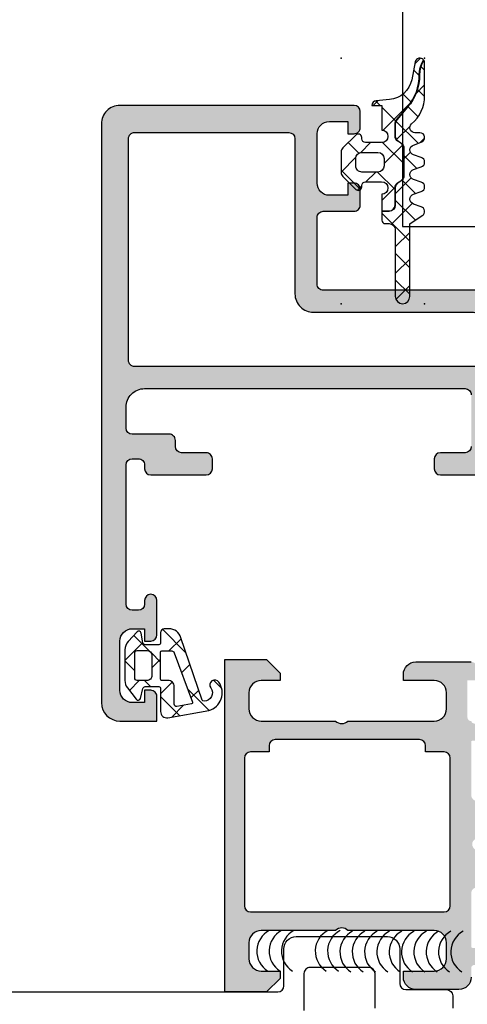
# Model space of a CAD drawing. Header units: millimetres. Extents: x 247761 to 294611, y 172579 to 236863.
# Tile 295 of 596: x 276197 to 276233, y 180468 to 180548. Entities that reach past the tile are written whole.
import ezdxf

# ---------------------------------------------------------------- set-up
doc = ezdxf.new("R2010")
doc.units = ezdxf.units.MM
for name, color, linetype in [('FASÁDA DETAILNÍ', 4, 'Continuous'), ('KOTY 50', 7, 'Continuous'), ('NOVA', 240, 'Continuous')]:
    doc.layers.add(name, color=color, linetype=linetype)
doc.styles.add('CS-ROMANS', font='romans.shx', dxfattribs={"width": 0.75, "oblique": 5})
doc.dimstyles.new('A_KÓTA_50', dxfattribs={"dimtxt": 110, "dimasz": 2, "dimexe": 100, "dimexo": 1500, "dimgap": 40, "dimtad": 1, "dimrnd": 1, "dimdsep": 46, "dimtxsty": 'CS-ROMANS', "dimblk": 'KOT_CARA20', "dimcen": 45, "dimse1": 1, "dimse2": 1, "dimclrd": 256, "dimclre": 256, "dimclrt": 256, "dimadec": 0, "dimazin": 0, "dimtfac": 1, "dimtix": 1, "dimtmove": 2, "dimatfit": 3, "dimldrblk": 'OBLIQUE', "dimfxl": 0, "dimtolj": 1, "dimarcsym": 0})

# ---------------------------------------------------------------- blocks, each defined once
blk = doc.blocks.new('A$C69D17D4D')
at = {"layer": 'FASÁDA DETAILNÍ'}
h = blk.add_hatch(dxfattribs=at)
h.set_pattern_fill('ANSI37', color=256, scale=0.625, angle=90, style=0)
h.set_pattern_definition([(135, (0, 0), (-1.403165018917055, -1.403165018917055), []), (225, (0, 0), (1.403165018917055, -1.403165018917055), [])])
edge = h.paths.add_edge_path()
edge.add_arc((1579.654066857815, 7162.889979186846), 0.2900050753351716, 224.9975633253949, 359.9994892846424)
edge.add_line((1579.944071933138, 7162.889976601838), (1579.944071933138, 7162.989970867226))
edge.add_arc((1580.254071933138, 7162.989970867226), 0.3099999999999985, 89.99999999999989, 180.0000000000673, ccw=False)
edge.add_line((1580.254071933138, 7163.299970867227), (1581.554047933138, 7163.299970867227))
edge.add_arc((1581.554047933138, 7162.789970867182), 0.5100000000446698, -88.87647985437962, 90.00000000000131, ccw=False)
edge.add_line((1581.564047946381, 7162.280068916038), (1581.564049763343, 7160.921460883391))
edge.add_line((1581.564049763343, 7160.921460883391), (1582.154050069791, 7160.921460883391))
edge.add_arc((1582.154050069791, 7161.411460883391), 0.4900000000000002, -89.99999999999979, 1.272221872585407e-14)
edge.add_line((1582.644050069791, 7161.411460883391), (1582.644050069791, 7162.811458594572))
edge.add_arc((1583.154050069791, 7162.811458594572), 0.5099999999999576, 120.00000000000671, 180.0000000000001, ccw=False)
edge.add_line((1582.899050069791, 7163.253131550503), (1583.099050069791, 7163.368601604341))
edge.add_arc((1582.854050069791, 7163.792954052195), 0.4900000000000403, -59.9999999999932, 1.144999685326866e-13)
edge.add_line((1583.344050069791, 7163.792954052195), (1583.344050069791, 7166.029963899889))
edge.add_arc((1582.854050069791, 7166.029963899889), 0.4899999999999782, 1.144999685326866e-13, 60.00000000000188)
edge.add_line((1583.099050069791, 7166.454316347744), (1582.899050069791, 7166.569786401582))
edge.add_arc((1583.154050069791, 7167.011459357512), 0.5100000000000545, 179.9999999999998, 240.0000000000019, ccw=False)
edge.add_line((1582.644050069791, 7167.011459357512), (1582.644050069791, 7168.009056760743))
edge.add_arc((1583.149983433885, 7168.009056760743), 0.5059333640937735, 139.3588191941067, 180, ccw=False)
edge.add_line((1582.766079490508, 7168.338581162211), (1583.646946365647, 7169.364812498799))
edge.add_arc((1580.616488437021, 7171.966009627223), 3.993732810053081, -40.64118080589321, 0.6188691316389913)
edge.add_arc((1586.619871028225, 7172.030856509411), 2.010000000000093, 153.3452087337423, 180.6188691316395, ccw=False)
edge.add_line((1584.823482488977, 7172.932570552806), (1584.95752364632, 7173.199606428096))
edge.add_arc((1584.654059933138, 7172.954636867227), 0.3900003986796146, 38.91202932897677, 168.9894375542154)
edge.add_line((1584.271238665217, 7173.029123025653), (1583.991637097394, 7171.591032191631))
edge.add_arc((1582.018583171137, 7171.974644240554), 2.010000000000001, -85.00475061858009, -11.002496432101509, ccw=False)
edge.add_line((1582.193600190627, 7169.972278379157), (1581.120640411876, 7169.878496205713))
edge.add_arc((1581.15406170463, 7169.489929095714), 0.3900017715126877, 94.91600467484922, 178.5301263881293)
edge.add_line((1580.764188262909, 7169.499933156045), (1581.564059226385, 7169.499933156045))
edge.add_line((1581.564059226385, 7169.499933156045), (1581.564047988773, 7167.499853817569))
edge.add_arc((1581.554047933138, 7166.989951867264), 0.5100000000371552, -90, 88.87647509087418, ccw=False)
edge.add_line((1581.554047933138, 7166.479951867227), (1580.254071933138, 7166.479951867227))
edge.add_arc((1580.254071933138, 7166.789951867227), 0.3100000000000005, 180, 270, ccw=False)
edge.add_line((1579.944071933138, 7166.789951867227), (1579.944071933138, 7166.889976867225))
edge.add_arc((1579.654056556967, 7166.889948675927), 0.2900153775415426, 0.005569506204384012, 134.9966855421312)
edge.add_line((1579.448996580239, 7167.095032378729), (1578.40769955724, 7166.054467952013))
edge.add_arc((1578.754059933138, 7165.707863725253), 0.4900000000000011, 134.9798378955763, 179.9999999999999)
edge.add_line((1578.264059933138, 7165.707863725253), (1578.264059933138, 7164.071815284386))
edge.add_arc((1578.754059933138, 7164.071815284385), 0.4899999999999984, 180.0000000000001, 225.0276992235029)
edge.add_line((1578.407745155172, 7163.725165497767), (1579.448993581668, 7162.684923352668))
edge = h.paths.add_edge_path()
edge.add_arc((1581.254081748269, 7164.589948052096), 0.4999901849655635, -90.00000000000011, -9.199197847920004e-09, ccw=False)
edge.add_line((1581.254081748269, 7164.089957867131), (1579.954071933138, 7164.089957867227))
edge.add_arc((1579.954053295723, 7164.589939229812), 0.4999813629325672, -180.0021357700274, -89.9978642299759, ccw=False)
edge.add_line((1579.454071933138, 7164.589957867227), (1579.454071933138, 7165.189964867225))
edge.add_arc((1579.954053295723, 7165.189983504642), 0.4999813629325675, 89.99786422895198, 180.0021357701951, ccw=False)
edge.add_line((1579.954071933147, 7165.689964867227), (1581.254081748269, 7165.689964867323))
edge.add_arc((1581.254081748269, 7165.189974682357), 0.4999901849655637, 0, 90.00000000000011, ccw=False)
edge.add_line((1581.754071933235, 7165.189974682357), (1581.754071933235, 7164.589948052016))
h = blk.add_hatch(dxfattribs=at)
h.set_pattern_fill('ANSI37', color=256, scale=0.48, angle=90, style=0)
h.set_pattern_definition([(135, (0, 0), (-1.077630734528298, -1.077630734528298), []), (225, (0, 0), (1.077630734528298, -1.077630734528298), [])])
edge = h.paths.add_edge_path()
edge.add_line((1584.147476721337, 7162.285744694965), (1584.754534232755, 7162.513003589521))
edge.add_arc((1584.654059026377, 7162.889839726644), 0.3900009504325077, -75.0706312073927, 75.07063120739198)
edge.add_line((1584.754534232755, 7163.266675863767), (1584.147476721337, 7163.493934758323))
edge.add_arc((1584.254060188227, 7163.889839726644), 0.4100009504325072, 105.0676336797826, 254.9323663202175, ccw=False)
edge.add_line((1584.147476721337, 7164.285744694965), (1584.754534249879, 7164.513003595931))
edge.add_arc((1584.654060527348, 7164.889839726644), 0.390000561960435, -75.0708416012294, 75.07084160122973)
edge.add_line((1584.754534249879, 7165.266675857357), (1584.147476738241, 7165.493934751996))
edge.add_arc((1584.254058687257, 7165.889839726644), 0.4100005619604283, 105.06742474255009, 254.9325713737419, ccw=False)
edge.add_line((1584.147476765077, 7166.285744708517), (1584.754534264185, 7166.512999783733))
edge.add_arc((1584.654047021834, 7166.889882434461), 0.3900489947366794, -75.07068313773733, 89.99999999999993)
edge.add_line((1584.654047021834, 7167.279931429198), (1584.254057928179, 7167.279931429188))
edge.add_arc((1584.25405792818, 7167.689931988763), 0.4100005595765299, 130.3199356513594, 269.99999999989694, ccw=False)
edge.add_arc((1582.054088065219, 7170.282218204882), 2.989972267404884, -49.68006215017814, 0.001330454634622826)
edge.add_line((1585.044060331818, 7170.282287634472), (1585.044059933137, 7172.954079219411))
edge.add_arc((1584.654059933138, 7172.954636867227), 0.3900003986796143, -0.0819252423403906, 35.64056997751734)
edge.add_line((1584.971008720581, 7173.181889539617), (1584.841357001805, 7172.923598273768))
edge.add_arc((1586.619871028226, 7172.03085650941), 1.990000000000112, 153.345208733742, 180.6188691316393)
edge.add_arc((1580.616488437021, 7171.966009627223), 4.013732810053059, -40.641180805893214, 0.6188691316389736, ccw=False)
edge.add_line((1583.662122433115, 7169.351786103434), (1582.781255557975, 7168.325554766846))
edge.add_arc((1583.149983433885, 7168.009056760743), 0.4859333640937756, 139.3588191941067, 179.9999999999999)
edge.add_line((1582.664050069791, 7168.009056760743), (1582.664050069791, 7167.011459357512))
edge.add_arc((1583.154050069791, 7167.011459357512), 0.4900000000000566, 180.0000000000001, 240.0000000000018)
edge.add_line((1582.909050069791, 7166.587106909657), (1583.109050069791, 7166.471636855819))
edge.add_arc((1582.854050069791, 7166.029963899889), 0.5099999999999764, -1.1368683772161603e-13, 60.00000000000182, ccw=False)
edge.add_line((1583.364050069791, 7166.029963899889), (1583.364050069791, 7163.792954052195))
edge.add_arc((1582.854050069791, 7163.792954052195), 0.5100000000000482, -59.99999999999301, -2.2737367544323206e-13, ccw=False)
edge.add_line((1583.109050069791, 7163.351281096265), (1582.909050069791, 7163.235811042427))
edge.add_arc((1583.154050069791, 7162.811458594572), 0.4899999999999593, 120.000000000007, 179.9999999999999)
edge.add_line((1582.664050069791, 7162.811458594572), (1582.664050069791, 7161.411460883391))
edge.add_arc((1582.154050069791, 7161.411460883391), 0.509999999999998, -90.00000000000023, 0, ccw=False)
edge.add_line((1582.154050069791, 7160.901460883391), (1581.56404979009, 7160.901460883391))
edge.add_line((1581.56404979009, 7160.901460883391), (1581.564050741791, 7160.189839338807))
edge.add_arc((1581.854050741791, 7160.189839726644), 0.2900000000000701, 180.0000766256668, 270.0000000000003)
edge.add_line((1581.854050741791, 7159.899839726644), (1582.154035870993, 7159.899839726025))
edge.add_arc((1582.154217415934, 7159.390017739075), 0.5098220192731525, -0.02428648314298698, 90.02040272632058, ccw=False)
edge.add_line((1582.664039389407, 7159.389801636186), (1582.664069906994, 7153.989838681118))
edge.add_arc((1583.254068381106, 7153.98984201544), 0.5899984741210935, 180.0003238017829, 360.0000000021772)
edge.add_line((1583.844066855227, 7153.989842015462), (1583.844066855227, 7159.895250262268))
edge.add_line((1583.844066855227, 7159.895250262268), (1584.848821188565, 7160.551953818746))
edge.add_arc((1584.65406055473, 7160.889841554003), 0.3899997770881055, -60.04057881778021, 75.07024092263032)
edge.add_line((1584.754538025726, 7161.26667587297), (1584.147476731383, 7161.493934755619))
edge.add_arc((1584.254060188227, 7161.889839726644), 0.4100009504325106, 105.0676336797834, 254.9323677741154, ccw=False)
h = blk.add_hatch(color=256, dxfattribs=at)
edge = h.paths.add_edge_path(flags=16)
edge.add_ellipse((1561.518074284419, 7148.799880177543), major_axis=(-0.4999740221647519, 0), ratio=1, start_angle=-0.002977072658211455, end_angle=90.00297707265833, ccw=False)
edge.add_line((1561.018100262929, 7148.799906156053), (1561.018100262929, 7166.799906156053))
edge.add_ellipse((1561.518074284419, 7166.799932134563), major_axis=(-0.4999740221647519, 0), ratio=1, start_angle=-90.00297707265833, end_angle=0.0029770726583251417, ccw=False)
edge.add_line((1561.518100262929, 7167.299906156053), (1574.018100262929, 7167.299906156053))
edge.add_ellipse((1574.018078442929, 7166.799884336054), major_axis=(-0.5000218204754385, 0), ratio=1, start_angle=180.0025002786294, end_angle=269.9974997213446, ccw=False)
edge.add_line((1574.518100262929, 7166.799906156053), (1574.518100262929, 7154.196855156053))
edge.add_ellipse((1576.018099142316, 7154.19685403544), major_axis=(-1.499998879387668, 0), ratio=1, start_angle=-4.280429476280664e-05, end_angle=90.00004280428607)
edge.add_line((1576.018100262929, 7152.696855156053), (1589.018088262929, 7152.696855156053))
edge.add_ellipse((1589.018088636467, 7152.196855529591), major_axis=(-0.49999962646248, 0), ratio=1, start_angle=179.9999571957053, end_angle=270.0000428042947, ccw=False)
edge.add_line((1589.518088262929, 7152.196855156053), (1589.518088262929, 7148.799906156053))
edge.add_ellipse((1589.018088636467, 7148.799905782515), major_axis=(-0.49999962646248, 0), ratio=1, start_angle=89.99995719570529, end_angle=180.0000428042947, ccw=False)
edge.add_line((1589.018088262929, 7148.299906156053), (1561.518100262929, 7148.299906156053))
edge = h.paths.add_edge_path()
edge.add_line((1560.318088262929, 7119.499911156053), (1563.318088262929, 7119.499911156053))
edge.add_line((1563.318088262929, 7119.499911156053), (1563.318088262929, 7121.499911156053))
edge.add_arc((1562.818114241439, 7121.499937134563), 0.4999740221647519, 359.9970229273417, 450.0029770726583)
edge.add_line((1562.818088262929, 7121.999911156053), (1562.318088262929, 7121.999911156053))
edge.add_line((1562.318088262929, 7121.999911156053), (1562.318088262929, 7120.999911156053))
edge.add_line((1562.318088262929, 7120.999911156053), (1561.318088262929, 7120.999911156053))
edge.add_arc((1561.318152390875, 7121.999975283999), 1.000064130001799, 180.0036740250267, 269.9963259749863, ccw=False)
edge.add_line((1560.318088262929, 7121.999911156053), (1560.318088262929, 7125.999911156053))
edge.add_arc((1561.31811824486, 7125.999881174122), 1.000029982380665, 90.00171778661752, 179.9982822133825, ccw=False)
edge.add_line((1561.318088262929, 7126.999911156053), (1562.318088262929, 7126.999911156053))
edge.add_line((1562.318088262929, 7126.999911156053), (1562.318088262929, 7125.999911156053))
edge.add_line((1562.318088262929, 7125.999911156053), (1562.818088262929, 7125.999911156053))
edge.add_arc((1562.818082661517, 7126.499916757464), 0.5000056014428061, 270.0006418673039, 359.9993581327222)
edge.add_line((1563.318088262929, 7126.499911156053), (1563.318088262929, 7129.299914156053))
edge.add_arc((1562.818088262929, 7129.299914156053), 0.5, 0, 180)
edge.add_line((1562.318088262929, 7129.299914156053), (1562.318088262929, 7128.999911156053))
edge.add_arc((1561.818077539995, 7128.999921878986), 0.5000107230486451, 270.0012287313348, 359.99877126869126, ccw=False)
edge.add_line((1561.818088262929, 7128.499911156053), (1561.318088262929, 7128.499911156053))
edge.add_arc((1561.318156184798, 7128.999979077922), 0.500067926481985, 180.007782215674, 269.9922177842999, ccw=False)
edge.add_line((1560.818088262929, 7128.999911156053), (1560.818088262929, 7140.299906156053))
edge.add_arc((1561.318110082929, 7140.299884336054), 0.5000218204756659, 90.00250027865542, 179.9974997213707, ccw=False)
edge.add_line((1561.318088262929, 7140.799906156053), (1561.818088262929, 7140.799906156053))
edge.add_arc((1561.81815093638, 7140.299968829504), 0.4999373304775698, -0.007182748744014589, 90.00718274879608, ccw=False)
edge.add_line((1562.318088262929, 7140.299906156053), (1562.318088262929, 7139.999903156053))
edge.add_arc((1562.818151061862, 7139.999965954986), 0.5000628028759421, 180.0071953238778, 269.9928046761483)
edge.add_line((1562.818088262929, 7139.499903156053), (1567.318088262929, 7139.499903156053))
edge.add_arc((1567.318082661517, 7139.999908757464), 0.5000056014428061, 270.0006418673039, 359.9993581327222)
edge.add_line((1567.818088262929, 7139.999903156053), (1567.818088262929, 7140.799906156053))
edge.add_arc((1567.318114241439, 7140.799932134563), 0.4999740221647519, 359.9970229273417, 450.0029770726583)
edge.add_line((1567.318088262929, 7141.299906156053), (1565.318088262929, 7141.299906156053))
edge.add_arc((1565.318156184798, 7141.799974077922), 0.500067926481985, 180.007782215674, 269.9922177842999, ccw=False)
edge.add_line((1564.818088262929, 7141.799906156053), (1564.818088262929, 7142.299906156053))
edge.add_arc((1564.31815093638, 7142.299968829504), 0.499937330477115, 359.9928172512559, 450.0071827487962)
edge.add_line((1564.318088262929, 7142.799906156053), (1561.318088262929, 7142.799906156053))
edge.add_arc((1561.318143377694, 7143.299961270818), 0.500055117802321, 180.0063149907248, 269.99368500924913, ccw=False)
edge.add_line((1560.818088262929, 7143.299906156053), (1560.818088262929, 7144.999903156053))
edge.add_arc((1562.318056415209, 7144.999935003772), 1.499968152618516, 89.99878348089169, 180.0012165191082, ccw=False)
edge.add_line((1562.318088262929, 7146.499903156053), (1588.318088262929, 7146.499903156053))
edge.add_arc((1588.318109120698, 7145.999924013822), 0.4999791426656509, -0.0023902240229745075, 90.0023902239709, ccw=False)
edge.add_line((1588.818088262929, 7145.999903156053), (1588.818088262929, 7141.799906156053))
edge.add_arc((1588.318082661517, 7141.799911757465), 0.5000056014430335, 270.0006418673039, 359.99935813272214, ccw=False)
edge.add_line((1588.318088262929, 7141.299906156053), (1586.318088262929, 7141.299906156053))
edge.add_arc((1586.318110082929, 7140.799884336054), 0.5000218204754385, 90.00250027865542, 179.9974997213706)
edge.add_line((1585.818088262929, 7140.799906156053), (1585.818088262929, 7139.999903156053))
edge.add_arc((1586.318140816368, 7139.999955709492), 0.5000525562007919, 180.0060215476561, 269.993978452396)
edge.add_line((1586.318088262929, 7139.499903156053), (1591.318089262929, 7139.499903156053))
edge.add_line((1591.318089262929, 7139.499903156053), (1592.075978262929, 7139.717224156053))
edge.add_arc((1592.158669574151, 7139.428845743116), 0.2999999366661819, 37.90481467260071, 106.0000242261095, ccw=False)
edge.add_arc((1592.632089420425, 7139.797456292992), 0.3000001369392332, 217.9047180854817, 269.9999699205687)
edge.add_line((1592.632089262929, 7139.497456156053), (1594.696236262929, 7139.497458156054))
edge.add_arc((1594.696236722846, 7139.897457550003), 0.3999993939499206, 269.9999341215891, 381.9737695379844)
edge.add_line((1595.067178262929, 7140.047130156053), (1594.250817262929, 7142.070359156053))
edge.add_arc((1594.065347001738, 7141.995522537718), 0.19999934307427, 21.97390785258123, 114.1410923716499)
edge.add_line((1593.983550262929, 7142.178030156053), (1591.599865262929, 7141.109710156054))
edge.add_arc((1591.518068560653, 7141.292218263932), 0.1999997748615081, 179.180099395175, 294.1410254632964, ccw=False)
edge.add_line((1591.318089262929, 7141.295080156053), (1591.318088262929, 7152.599160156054))
edge.add_arc((1591.509502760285, 7152.607591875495), 0.1916001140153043, 88.9555499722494, 182.5222218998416, ccw=False)
edge.add_line((1591.512995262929, 7152.799160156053), (1591.933579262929, 7152.799160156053))
edge.add_line((1591.933579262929, 7152.799160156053), (1594.399191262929, 7151.367425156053))
edge.add_arc((1594.550002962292, 7151.626762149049), 0.2999997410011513, 239.8208038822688, 344.0000282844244)
edge.add_line((1594.838381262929, 7151.544071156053), (1595.266252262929, 7153.036232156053))
edge.add_line((1595.266252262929, 7153.036232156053), (1595.764664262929, 7153.899507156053))
edge.add_arc((1595.418254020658, 7154.099507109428), 0.4000000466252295, 330.0000115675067, 449.9999652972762)
edge.add_line((1595.418254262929, 7154.499507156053), (1591.310323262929, 7154.499160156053))
edge.add_line((1591.310323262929, 7154.499160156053), (1576.818266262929, 7154.496855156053))
edge.add_arc((1576.818088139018, 7154.996855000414), 0.4999998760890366, 179.9999821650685, 270.02041150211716, ccw=False)
edge.add_line((1576.318088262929, 7154.996855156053), (1576.318088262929, 7160.399897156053))
edge.add_arc((1576.818087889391, 7160.399897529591), 0.49999962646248, 89.99995719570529, 180.0000428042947, ccw=False)
edge.add_line((1576.818088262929, 7160.899897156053), (1579.318088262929, 7160.899897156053))
edge.add_arc((1579.318088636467, 7161.399896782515), 0.49999962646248, 269.9999571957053, 360.0000428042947)
edge.add_line((1579.818088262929, 7161.399897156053), (1579.818088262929, 7162.699900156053))
edge.add_arc((1579.318109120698, 7162.699921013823), 0.4999791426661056, 359.997609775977, 450.0023902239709)
edge.add_line((1579.318088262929, 7163.199900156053), (1578.818088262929, 7163.199900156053))
edge.add_line((1578.818088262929, 7163.199900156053), (1578.818088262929, 7162.199900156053))
edge.add_line((1578.818088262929, 7162.199900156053), (1577.318088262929, 7162.199900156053))
edge.add_arc((1577.318119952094, 7163.199931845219), 1.000031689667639, 180.0018155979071, 269.99818440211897, ccw=False)
edge.add_line((1576.318088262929, 7163.199900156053), (1576.318088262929, 7167.199900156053))
edge.add_arc((1577.31815751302, 7167.199830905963), 1.00006925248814, 90.00396746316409, 179.9960325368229, ccw=False)
edge.add_line((1577.318088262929, 7168.199900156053), (1578.818088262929, 7168.199900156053))
edge.add_line((1578.818088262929, 7168.199900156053), (1578.818088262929, 7167.199900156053))
edge.add_line((1578.818088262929, 7167.199900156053), (1579.318088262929, 7167.199900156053))
edge.add_arc((1579.318114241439, 7167.699874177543), 0.4999740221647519, 269.9970229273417, 360.0029770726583)
edge.add_line((1579.818088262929, 7167.699900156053), (1579.818088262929, 7168.999903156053))
edge.add_arc((1579.318082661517, 7168.999897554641), 0.5000056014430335, 0.0006418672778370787, 89.99935813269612)
edge.add_line((1579.318088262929, 7169.499903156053), (1560.318088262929, 7169.499903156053))
edge.add_arc((1560.318058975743, 7167.999932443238), 1.499970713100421, 89.99888129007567, 180.0011187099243)
edge.add_line((1558.818088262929, 7167.999903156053), (1558.818088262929, 7120.999911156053))
edge.add_arc((1560.318148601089, 7120.999971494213), 1.500060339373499, 180.0023046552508, 269.9976953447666)
h = blk.add_hatch(dxfattribs=at)
h.set_pattern_fill('ANSI37', color=256, scale=0.625, angle=180, style=0)
h.set_pattern_definition([(225, (1562.318060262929, 7121.999931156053), (1.403165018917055, -1.403165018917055), []), (315, (1562.318060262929, 7121.999931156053), (1.403165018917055, 1.403165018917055), [])])
edge = h.paths.add_edge_path(flags=16)
edge.add_ellipse((1564.220273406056, 7122.302146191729), major_axis=(-0.4977897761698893, 0), ratio=1, start_angle=179.7452779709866, end_angle=270.192579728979)
edge.add_line((1564.218600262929, 7122.799933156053), (1563.718081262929, 7122.799933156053))
edge.add_ellipse((1563.718067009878, 7122.89991690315), major_axis=(-0.09998374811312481, 0), ratio=1, start_angle=-0.008740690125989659, end_angle=90.00816772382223, ccw=False)
edge.add_line((1563.618083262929, 7122.899932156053), (1563.618079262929, 7125.100362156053))
edge.add_ellipse((1563.718083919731, 7125.100359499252), major_axis=(-0.1000046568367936, 0), ratio=1, start_angle=270.0015221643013, end_angle=359.99847783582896, ccw=False)
edge.add_line((1563.718081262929, 7125.200364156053), (1564.530023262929, 7125.200364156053))
edge.add_ellipse((1564.530014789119, 7125.000357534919), major_axis=(-0.2000066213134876, 0), ratio=1, start_angle=195.6886153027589, end_angle=269.99757251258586, ccw=False)
edge.add_line((1564.722570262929, 7125.054441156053), (1566.209895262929, 7121.036300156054))
edge.add_ellipse((1566.116113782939, 7121.001586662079), major_axis=(-0.0999999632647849, 0), ratio=1, start_angle=100.32228414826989, end_angle=200.3121828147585, ccw=False)
edge.add_line((1566.134032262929, 7120.903205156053), (1564.924563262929, 7120.682922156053))
edge.add_ellipse((1564.918054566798, 7120.882812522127), major_axis=(-0.199996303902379, 0), ratio=1, start_angle=-0.0010410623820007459, end_angle=91.86496785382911, ccw=False)
edge.add_line((1564.718058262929, 7120.882816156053), (1564.718058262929, 7122.299933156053))
edge = h.paths.add_edge_path(flags=16)
edge.add_ellipse((1561.718069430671, 7122.999934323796), major_axis=(-0.2000001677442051, 0), ratio=1, start_angle=-0.00023842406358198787, end_angle=90.00023842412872, ccw=False)
edge.add_line((1561.518069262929, 7122.999935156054), (1561.518073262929, 7125.034392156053))
edge.add_ellipse((1561.718068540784, 7125.034396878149), major_axis=(-0.1999952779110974, 0), ratio=1, start_angle=-90.00049336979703, end_angle=0.0013528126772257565, ccw=False)
edge.add_line((1561.718070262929, 7125.234392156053), (1562.518080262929, 7125.234392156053))
edge.add_ellipse((1562.518071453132, 7124.834381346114), major_axis=(-0.4000108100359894, 0), ratio=1, start_angle=180.0019780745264, end_angle=269.99873812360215, ccw=False)
edge.add_line((1562.918082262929, 7124.834395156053), (1562.918082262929, 7123.199932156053))
edge.add_ellipse((1562.518087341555, 7123.199929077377), major_axis=(-0.3999949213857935, 0), ratio=1, start_angle=89.99898604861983, end_angle=180.0004409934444, ccw=False)
edge.add_line((1562.518080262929, 7122.799934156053), (1561.718070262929, 7122.799934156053))
edge = h.paths.add_edge_path()
edge.add_arc((1561.794621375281, 7121.399942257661), 0.2000083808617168, 220.0023157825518, 344.9984805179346)
edge.add_line((1561.987813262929, 7121.348171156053), (1562.178347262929, 7122.151696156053))
edge.add_arc((1562.371540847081, 7122.099919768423), 0.200011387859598, 90.00274550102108, 164.9971436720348, ccw=False)
edge.add_line((1562.371531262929, 7122.299931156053), (1563.468081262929, 7122.299931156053))
edge.add_arc((1563.46809161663, 7122.149943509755), 0.1499876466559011, -0.0039551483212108, 90.00395514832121, ccw=False)
edge.add_line((1563.618079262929, 7122.149933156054), (1563.618071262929, 7120.267062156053))
edge.add_arc((1564.118071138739, 7120.267060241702), 0.4999998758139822, 179.9997806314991, 279.9335722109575)
edge.add_line((1564.204324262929, 7119.774556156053), (1567.524050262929, 7120.355945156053))
edge.add_arc((1567.117975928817, 7121.79993068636), 1.499996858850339, 285.7069244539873, 395.0875539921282)
edge.add_arc((1568.018078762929, 7122.432237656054), 0.3999981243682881, 35.08800412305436, 215.0880041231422)
edge.add_arc((1567.136779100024, 7121.797716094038), 0.6860034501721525, -89.51564162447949, 36.141185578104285, ccw=False)
edge.add_arc((1567.122958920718, 7121.260839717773), 0.1503878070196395, 199.0161509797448, 277.4960782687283, ccw=False)
edge.add_line((1566.980778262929, 7121.211838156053), (1565.253096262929, 7126.258064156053))
edge.add_arc((1564.287004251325, 7125.999943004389), 0.9999801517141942, 14.95891093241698, 90.0005723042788)
edge.add_line((1564.286994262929, 7126.999923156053), (1563.918089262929, 7126.999935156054))
edge.add_arc((1563.91810998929, 7126.699915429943), 0.3000197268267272, 90.00395818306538, 179.9968057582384)
edge.add_line((1563.618090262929, 7126.699932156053), (1563.618090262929, 7125.849917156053))
edge.add_arc((1563.468106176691, 7125.849904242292), 0.1499840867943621, -90.00493321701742, 0.004933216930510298, ccw=False)
edge.add_line((1563.468093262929, 7125.699920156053), (1562.371531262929, 7125.699931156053))
edge.add_arc((1562.371540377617, 7125.899945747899), 0.20001459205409, 195.0023743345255, 269.99738902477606, ccw=False)
edge.add_line((1562.178343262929, 7125.848170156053), (1562.049249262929, 7126.651542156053))
edge.add_arc((1561.856073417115, 7126.599817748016), 0.1999808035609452, 14.98978708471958, 135.0074444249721)
edge.add_line((1561.714647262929, 7126.741207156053), (1560.988128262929, 7125.965337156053))
edge.add_arc((1561.71806989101, 7125.28182674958), 1.000000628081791, 136.8814623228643, 180.0000340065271)
edge.add_line((1560.718069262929, 7125.281826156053), (1560.718069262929, 7122.803193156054))
edge.add_arc((1561.718072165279, 7122.803194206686), 1.000002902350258, 180.0000601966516, 217.8277930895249)
edge.add_line((1560.928212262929, 7122.189902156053), (1561.641411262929, 7121.271373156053))
h = blk.add_hatch(color=256, dxfattribs=at)
edge = h.paths.add_edge_path()
edge.add_arc((1588.938067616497, 7101.200062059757), 0.1199999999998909, 179.9999999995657, 270)
edge.add_line((1588.938067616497, 7101.080062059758), (1591.698065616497, 7101.080062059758))
edge.add_arc((1591.698065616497, 7100.780062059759), 0.2999999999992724, -1.737134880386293e-10, 90, ccw=False)
edge.add_line((1591.998065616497, 7100.780062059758), (1591.998065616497, 7099.800087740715))
edge.add_arc((1591.698065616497, 7099.800087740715), 0.2999999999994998, -90.00000000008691, 0, ccw=False)
edge.add_line((1591.698065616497, 7099.500087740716), (1589.818054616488, 7099.500087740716))
edge.add_arc((1589.550511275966, 7099.421220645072), 0.2789255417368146, 16.42459455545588, 91.16287007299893)
edge.add_line((1589.544850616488, 7099.700088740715), (1589.091256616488, 7099.700088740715))
edge.add_arc((1589.08558820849, 7099.421251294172), 0.2788950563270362, 88.83541062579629, 163.5801235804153)
edge.add_line((1588.818067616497, 7099.500087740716), (1588.818067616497, 7098.69991302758))
edge.add_arc((1587.818067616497, 7098.69991302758), 0.9999999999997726, -89.99999999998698, 0, ccw=False)
edge.add_line((1587.818067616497, 7097.69991302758), (1584.318060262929, 7097.69991302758))
edge.add_arc((1584.318080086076, 7098.699932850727), 1.000019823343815, 180.0011357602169, 269.9988642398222, ccw=False)
edge.add_line((1583.318060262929, 7098.699913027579), (1583.318060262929, 7099.199913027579))
edge.add_line((1583.318060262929, 7099.199913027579), (1585.818060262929, 7099.19991302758))
edge.add_arc((1585.818014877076, 7100.199958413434), 1.0000453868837, 270.0026002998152, 359.9973997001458)
edge.add_line((1586.818060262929, 7100.19991302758), (1586.818060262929, 7101.499931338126))
edge.add_arc((1585.818007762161, 7101.499878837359), 1.000052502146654, 0.003007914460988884, 89.99699208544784)
edge.add_line((1585.818060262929, 7102.499931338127), (1578.818060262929, 7102.499931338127))
edge.add_arc((1578.318060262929, 7101.974809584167), 0.7250881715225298, 46.40381611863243, 133.5961838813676)
edge.add_line((1577.818060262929, 7102.499931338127), (1571.783972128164, 7102.499931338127))
edge.add_arc((1571.784024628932, 7101.499878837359), 1.000052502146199, 90.00300791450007, 179.9969920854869)
edge.add_line((1570.783972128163, 7101.499931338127), (1570.783972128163, 7100.19991302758))
edge.add_arc((1571.784017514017, 7100.199958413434), 1.000045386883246, 180.0026002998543, 269.9973997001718)
edge.add_line((1571.783972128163, 7099.19991302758), (1573.318060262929, 7099.19991302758))
edge.add_line((1573.318060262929, 7099.19991302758), (1573.318060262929, 7098.599906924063))
edge.add_line((1573.318060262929, 7098.599906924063), (1572.218054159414, 7097.499931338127))
edge.add_line((1572.218054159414, 7097.499931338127), (1568.818060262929, 7097.499931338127))
edge.add_line((1568.818060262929, 7097.499931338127), (1568.818060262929, 7124.499832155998))
edge.add_line((1568.818060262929, 7124.499832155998), (1572.218054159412, 7124.499832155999))
edge.add_line((1572.218054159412, 7124.499832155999), (1573.318060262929, 7123.39985657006))
edge.add_line((1573.318060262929, 7123.39985657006), (1573.318060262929, 7122.799850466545))
edge.add_line((1573.318060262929, 7122.799850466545), (1571.783972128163, 7122.799850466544))
edge.add_arc((1571.784017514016, 7121.799805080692), 1.000045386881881, 90.00260029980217, 179.9973997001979)
edge.add_line((1570.783972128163, 7121.799850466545), (1570.783972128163, 7120.499832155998))
edge.add_arc((1571.784024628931, 7120.499884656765), 1.000052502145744, 180.003007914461, 269.9969920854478)
edge.add_line((1571.783972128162, 7119.499832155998), (1577.818060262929, 7119.499832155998))
edge.add_arc((1578.318060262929, 7120.024953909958), 0.7250881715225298, 226.4038161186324, 313.5961838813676)
edge.add_line((1578.818060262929, 7119.499832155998), (1585.818060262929, 7119.499832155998))
edge.add_arc((1585.818007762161, 7120.499884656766), 1.000052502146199, 270.0030079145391, 359.9969920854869)
edge.add_line((1586.818060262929, 7120.499832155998), (1586.818060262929, 7121.799850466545))
edge.add_arc((1585.818014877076, 7121.799805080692), 1.000045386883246, 0.002600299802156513, 89.9973997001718)
edge.add_line((1585.818060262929, 7122.799850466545), (1583.318060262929, 7122.799850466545))
edge.add_line((1583.318060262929, 7122.799850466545), (1583.318060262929, 7123.299850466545))
edge.add_arc((1584.318080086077, 7123.299830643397), 1.00001982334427, 90.00113576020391, 179.9988642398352, ccw=False)
edge.add_line((1584.318060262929, 7124.299850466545), (1588.818060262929, 7124.299850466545))
edge.add_arc((1588.81807058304, 7123.799860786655), 0.4999896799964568, -0.0011826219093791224, 90.00118262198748, ccw=False)
edge.add_line((1589.318060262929, 7123.799850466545), (1589.318060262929, 7122.799850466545))
edge.add_line((1589.318060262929, 7122.799850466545), (1588.518057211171, 7122.799850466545))
edge.add_line((1588.518057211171, 7122.799850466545), (1588.518057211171, 7119.799835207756))
edge.add_arc((1588.818064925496, 7119.799832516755), 0.3000077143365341, 179.9994860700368, 270.0005139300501)
edge.add_arc((1589.08558820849, 7119.578661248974), 0.2788950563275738, 196.4198764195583, 271.1645893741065)
edge.add_line((1589.091256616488, 7119.29982380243), (1589.544850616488, 7119.29982380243))
edge.add_arc((1589.550511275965, 7119.578691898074), 0.2789255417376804, 268.837129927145, 343.5754054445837)
edge.add_line((1589.818054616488, 7119.49982480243), (1591.698065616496, 7119.49982480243))
edge.add_arc((1591.698065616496, 7119.19982480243), 0.3000000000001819, 0, 90, ccw=False)
edge.add_line((1591.998065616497, 7119.19982480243), (1591.998065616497, 7118.219850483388))
edge.add_arc((1591.698065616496, 7118.219850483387), 0.3000000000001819, -90, 1.737134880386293e-10, ccw=False)
edge.add_line((1591.698065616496, 7117.919850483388), (1588.938067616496, 7117.919850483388))
edge.add_arc((1588.938067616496, 7117.799850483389), 0.1199999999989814, 90, 180.0000000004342)
edge.add_line((1588.818067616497, 7117.799850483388), (1588.818067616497, 7113.49982480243))
edge.add_arc((1589.318067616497, 7113.49982480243), 0.5, 180, 269.9999999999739)
edge.add_line((1589.318067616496, 7112.99982480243), (1590.018067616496, 7112.99982480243))
edge.add_line((1590.018067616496, 7112.99982480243), (1592.410887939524, 7114.381320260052))
edge.add_arc((1592.479947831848, 7114.261705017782), 0.1381197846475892, -7.70243749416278, 120.0000000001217, ccw=False)
edge.add_arc((1587.638596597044, 7114.709323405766), 4.999999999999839, 288.7094007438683, 354.65077199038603, ccw=False)
edge.add_arc((1589.40282279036, 7109.499956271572), 0.5000000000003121, 108.7094007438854, 251.2905992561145)
edge.add_arc((1587.638596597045, 7104.290589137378), 4.999999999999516, 5.3492280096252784, 71.2905992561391, ccw=False)
edge.add_arc((1592.479947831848, 7104.738207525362), 0.1381197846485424, -120.0000000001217, 7.702437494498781, ccw=False)
edge.add_line((1592.410887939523, 7104.618592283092), (1590.018067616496, 7106.000087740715))
edge.add_line((1590.018067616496, 7106.000087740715), (1589.318067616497, 7106.000087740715))
edge.add_arc((1589.318067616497, 7105.500087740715), 0.5, 90.00000000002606, 180.0000000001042)
edge.add_line((1588.818067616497, 7105.500087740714), (1588.818067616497, 7101.200062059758))
edge = h.paths.add_edge_path(flags=16)
edge.add_arc((1570.918066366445, 7116.499839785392), 0.5, 90, 180)
edge.add_line((1570.418066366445, 7116.499839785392), (1570.418066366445, 7104.499931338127))
edge.add_arc((1570.918066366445, 7104.499931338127), 0.5, 180, 270)
edge.add_line((1570.918066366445, 7103.999931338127), (1586.618048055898, 7103.999931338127))
edge.add_arc((1586.618048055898, 7104.499931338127), 0.5, 270, 360)
edge.add_line((1587.118048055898, 7104.499931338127), (1587.118048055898, 7116.499839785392))
edge.add_arc((1586.618048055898, 7116.499839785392), 0.5, 0, 90)
edge.add_line((1586.618048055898, 7116.999839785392), (1585.118048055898, 7116.999839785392))
edge.add_line((1585.118048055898, 7116.999839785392), (1585.118048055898, 7117.499839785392))
edge.add_arc((1584.618048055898, 7117.499839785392), 0.5, 0, 90)
edge.add_line((1584.618048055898, 7117.999839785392), (1572.918066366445, 7117.999839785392))
edge.add_arc((1572.918066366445, 7117.499839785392), 0.5, 90, 180)
edge.add_line((1572.418066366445, 7117.499839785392), (1572.418066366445, 7116.999839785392))
edge.add_line((1572.418066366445, 7116.999839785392), (1570.918066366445, 7116.999839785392))
blk.add_lwpolyline([(1627.25397211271, 7240.645309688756), (1627.25397211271, 7628.336086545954), (1583.25397211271, 7628.336086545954), (1583.25397211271, 7240.645309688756), (1583.25397211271, 7159.674430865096), (1627.25397211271, 7159.674430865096)], close=True, dxfattribs=at)
at = {"layer": 'FASÁDA DETAILNÍ', "color": 7}
for points in [[(1579.448993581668, 7162.684923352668, 0.6681907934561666), (1579.944071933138, 7162.889976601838), (1579.944071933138, 7162.989970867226, -0.41421356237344), (1580.254071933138, 7163.299970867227), (1581.554047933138, 7163.299970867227, -0.9902431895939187), (1581.564047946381, 7162.280068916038), (1581.564049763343, 7160.921460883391), (1582.154050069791, 7160.921460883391, 0.4142135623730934), (1582.644050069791, 7161.411460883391), (1582.644050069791, 7162.811458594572, -0.267949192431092), (1582.899050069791, 7163.253131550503), (1583.099050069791, 7163.36860160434, 0.2679491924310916), (1583.344050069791, 7163.792954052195), (1583.344050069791, 7166.029963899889, 0.267949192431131), (1583.099050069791, 7166.454316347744), (1582.899050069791, 7166.569786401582, -0.2679491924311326), (1582.644050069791, 7167.011459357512), (1582.644050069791, 7168.009056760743, -0.1792130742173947), (1582.766079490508, 7168.338581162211), (1583.646946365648, 7169.364812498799, 0.1820014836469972), (1584.609988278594, 7172.009146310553, -0.1195687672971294), (1584.823482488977, 7172.932570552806), (1584.95752364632, 7173.199606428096, 0.6375452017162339), (1584.271238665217, 7173.029123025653), (1583.991637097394, 7171.59103219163, -0.3346062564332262), (1582.193600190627, 7169.972278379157), (1581.120640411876, 7169.878496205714, 0.381933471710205), (1580.764188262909, 7169.499933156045), (1581.564059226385, 7169.499933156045), (1581.564047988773, 7167.49985381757, -0.9902431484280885), (1581.554047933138, 7166.479951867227), (1580.254071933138, 7166.479951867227, -0.414213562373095), (1579.944071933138, 7166.789951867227), (1579.944071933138, 7166.889976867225, 0.6681225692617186), (1579.448996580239, 7167.095032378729), (1578.407699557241, 7166.054467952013, 0.1990038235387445), (1578.264059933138, 7165.707863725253), (1578.264059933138, 7164.071815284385, 0.199038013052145), (1578.407745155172, 7163.725165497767), (1579.448993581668, 7162.684923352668)], [(1584.147476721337, 7162.285744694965), (1584.754534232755, 7162.513003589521, 0.7683067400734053), (1584.754534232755, 7163.266675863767), (1584.147476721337, 7163.493934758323, -0.7663896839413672), (1584.147476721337, 7164.285744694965), (1584.754534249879, 7164.513003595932, 0.7683096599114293), (1584.754534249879, 7165.266675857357), (1584.147476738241, 7165.493934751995, -0.766392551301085), (1584.147476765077, 7166.285744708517), (1584.754534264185, 7166.512999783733, 0.8775222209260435), (1584.654047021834, 7167.279931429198), (1584.254057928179, 7167.279931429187, -0.6981291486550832), (1583.988764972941, 7168.002534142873, 0.2202365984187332), (1585.044060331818, 7170.282287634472), (1585.044059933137, 7172.954079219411, 0.1571434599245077), (1584.971008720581, 7173.181889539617), (1584.841357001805, 7172.923598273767, 0.1195687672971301), (1584.629987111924, 7172.009362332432, -0.1820014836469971), (1583.662122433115, 7169.351786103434), (1582.781255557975, 7168.325554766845, 0.1792130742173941), (1582.664050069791, 7168.009056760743), (1582.664050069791, 7167.011459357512, 0.2679491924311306), (1582.909050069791, 7166.587106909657), (1583.109050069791, 7166.47163685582, -0.2679491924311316), (1583.364050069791, 7166.029963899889), (1583.364050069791, 7163.792954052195, -0.2679491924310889), (1583.109050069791, 7163.351281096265), (1582.909050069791, 7163.235811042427, 0.2679491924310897), (1582.664050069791, 7162.811458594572), (1582.664050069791, 7161.411460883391, -0.4142135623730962), (1582.154050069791, 7160.901460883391), (1581.56404979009, 7160.901460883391), (1581.564050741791, 7160.189839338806, 0.4142131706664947), (1581.854050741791, 7159.899839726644), (1582.154035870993, 7159.899839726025, -0.414442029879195), (1582.664039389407, 7159.389801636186), (1582.664069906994, 7153.989838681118, 0.999997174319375), (1583.844066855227, 7153.989842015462), (1583.844066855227, 7159.895250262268), (1584.848821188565, 7160.551953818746, 0.6688782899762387), (1584.754538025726, 7161.26667587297), (1584.147476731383, 7161.493934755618, -0.7663896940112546), (1584.147476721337, 7162.285744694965)], [(1581.754071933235, 7164.589948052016, -0.4142135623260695), (1581.254081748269, 7164.089957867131), (1579.954071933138, 7164.089957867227, -0.4142353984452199), (1579.454071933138, 7164.589957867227), (1579.454071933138, 7165.189964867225, -0.4142353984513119), (1579.954071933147, 7165.689964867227), (1581.254081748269, 7165.689964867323, -0.4142135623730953), (1581.754071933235, 7165.189974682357), (1581.754071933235, 7164.589948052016)]]:
    blk.add_lwpolyline(points, format="xyb", close=True, dxfattribs=at)
at = {"layer": 'FASÁDA DETAILNÍ'}
for points in [[(1588.818088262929, 7141.799906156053, -0.414207), (1588.318088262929, 7141.299906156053), (1586.318088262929, 7141.299906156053), (1586.318088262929, 7141.299906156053, 0.414188), (1585.818088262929, 7140.799906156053), (1585.818088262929, 7139.999903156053), (1585.818088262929, 7139.999903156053, 0.414152), (1586.318088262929, 7139.499903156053), (1591.318089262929, 7139.499903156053)], [(1591.310323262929, 7154.499160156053), (1576.818266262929, 7154.496855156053), (1576.818266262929, 7154.496855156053, -0.414318), (1576.318088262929, 7154.996855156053), (1576.318088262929, 7160.399897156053), (1576.318088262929, 7160.399897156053, -0.414214), (1576.818088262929, 7160.899897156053), (1579.318088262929, 7160.899897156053), (1579.318088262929, 7160.899897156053, 0.414214), (1579.818088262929, 7161.399897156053), (1579.818088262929, 7162.699900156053), (1579.818088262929, 7162.699900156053, 0.414238), (1579.318088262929, 7163.199900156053), (1578.818088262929, 7163.199900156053), (1578.818088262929, 7162.199900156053), (1577.318088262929, 7162.199900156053), (1577.318088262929, 7162.199900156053, -0.414195), (1576.318088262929, 7163.199900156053), (1576.318088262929, 7167.199900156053), (1576.318088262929, 7167.199900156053, -0.414173), (1577.318088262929, 7168.199900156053), (1578.818088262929, 7168.199900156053), (1578.818088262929, 7167.199900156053), (1579.318088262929, 7167.199900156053), (1579.318088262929, 7167.199900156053, 0.414244), (1579.818088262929, 7167.699900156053), (1579.818088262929, 7168.999903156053), (1579.818088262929, 7168.999903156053, 0.414207), (1579.318088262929, 7169.499903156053), (1560.318088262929, 7169.499903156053), (1560.318088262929, 7169.499903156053, 0.414225), (1558.818088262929, 7167.999903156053), (1558.818088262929, 7120.999911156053), (1558.818088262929, 7120.999911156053, 0.41419), (1560.318088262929, 7119.499911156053), (1560.318088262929, 7119.499911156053), (1563.318088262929, 7119.499911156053), (1563.318088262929, 7121.499911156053), (1563.318088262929, 7121.499911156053, 0.414244), (1562.818088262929, 7121.999911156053), (1562.318088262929, 7121.999911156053), (1562.318088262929, 7120.999911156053), (1561.318088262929, 7120.999911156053), (1561.318088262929, 7120.999911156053, -0.414176), (1560.318088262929, 7121.999911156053), (1560.318088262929, 7125.999911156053), (1560.318088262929, 7125.999911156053, -0.414196), (1561.318088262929, 7126.999911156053), (1562.318088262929, 7126.999911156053), (1562.318088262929, 7125.999911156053), (1562.818088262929, 7125.999911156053), (1562.818088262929, 7125.999911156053, 0.414207), (1563.318088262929, 7126.499911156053), (1563.318088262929, 7129.299914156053), (1563.318088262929, 7129.299914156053, 1), (1562.318088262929, 7129.299914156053), (1562.318088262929, 7128.999911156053), (1562.318088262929, 7128.999911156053, -0.414201), (1561.818088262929, 7128.499911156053), (1561.318088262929, 7128.499911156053), (1561.318088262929, 7128.499911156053, -0.414134), (1560.818088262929, 7128.999911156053), (1560.818088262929, 7140.299906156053), (1560.818088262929, 7140.299906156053, -0.414188), (1561.318088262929, 7140.799906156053), (1561.818088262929, 7140.799906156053), (1561.818088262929, 7140.799906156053, -0.414287), (1562.318088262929, 7140.299906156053), (1562.318088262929, 7139.999903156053), (1562.318088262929, 7139.999903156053, 0.41414), (1562.818088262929, 7139.499903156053), (1567.318088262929, 7139.499903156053), (1567.318088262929, 7139.499903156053, 0.414207), (1567.818088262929, 7139.999903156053), (1567.818088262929, 7140.799906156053), (1567.818088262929, 7140.799906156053, 0.414244), (1567.318088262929, 7141.299906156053), (1565.318088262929, 7141.299906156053), (1565.318088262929, 7141.299906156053, -0.414134), (1564.818088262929, 7141.799906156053), (1564.818088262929, 7142.299906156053), (1564.818088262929, 7142.299906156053, 0.414287), (1564.318088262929, 7142.799906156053), (1561.318088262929, 7142.799906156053), (1561.318088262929, 7142.799906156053, -0.414149), (1560.818088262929, 7143.299906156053), (1560.818088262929, 7144.999903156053), (1560.818088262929, 7144.999903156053, -0.414226), (1562.318088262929, 7146.499903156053), (1588.318088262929, 7146.499903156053), (1588.318088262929, 7146.499903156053, -0.414238), (1588.818088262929, 7145.999903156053)], [(1588.818067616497, 7098.69991302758, -0.414213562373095), (1587.818067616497, 7097.69991302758), (1584.318060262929, 7097.69991302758, -0.4142019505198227), (1583.318060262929, 7098.699913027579), (1583.318060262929, 7099.199913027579), (1585.818060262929, 7099.19991302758, 0.4141869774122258), (1586.818060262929, 7100.19991302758), (1586.818060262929, 7101.499931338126, 0.4141828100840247), (1585.818060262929, 7102.499931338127), (1578.818060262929, 7102.499931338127, 0.3999328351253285), (1577.818060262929, 7102.499931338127), (1571.783972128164, 7102.499931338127, 0.4141828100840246), (1570.783972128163, 7101.499931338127), (1570.783972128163, 7100.19991302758, 0.4141869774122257), (1571.783972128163, 7099.19991302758), (1573.318060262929, 7099.19991302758), (1573.318060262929, 7098.599906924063), (1572.218054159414, 7097.499931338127), (1568.818060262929, 7097.499931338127), (1568.818060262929, 7124.499832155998), (1572.218054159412, 7124.499832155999), (1573.318060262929, 7123.39985657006), (1573.318060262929, 7122.799850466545), (1571.783972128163, 7122.799850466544, 0.4141869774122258), (1570.783972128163, 7121.799850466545), (1570.783972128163, 7120.499832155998, 0.4141828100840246), (1571.783972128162, 7119.499832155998), (1577.818060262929, 7119.499832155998, 0.3999328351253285), (1578.818060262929, 7119.499832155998), (1585.818060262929, 7119.499832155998, 0.4141828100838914), (1586.818060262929, 7120.499832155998), (1586.818060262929, 7121.799850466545, 0.4141869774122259), (1585.818060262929, 7122.799850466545), (1583.318060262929, 7122.799850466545), (1583.318060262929, 7123.299850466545, -0.4142019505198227), (1584.318060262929, 7124.299850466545), (1588.818060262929, 7124.299850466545, -0.414225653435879)], [(1454.081919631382, 7079.50003085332), (1454.081919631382, 7096.999931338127, -0.414213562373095), (1454.581919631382, 7097.499931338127), (1573.118060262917, 7097.499931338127, 0.414213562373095), (1573.618060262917, 7097.999931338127), (1573.618060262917, 7100.999931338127, -0.414213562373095), (1574.618060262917, 7101.999931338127), (1582.018060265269, 7101.999931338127, -0.4142135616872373), (1583.018060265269, 7100.999931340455), (1583.018060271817, 7098.199931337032, 0.4142135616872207), (1583.518060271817, 7097.699931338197), (1586.818060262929, 7097.699931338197, -0.414213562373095), (1587.318060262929, 7097.199931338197), (1587.318060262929, 7096.199931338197, -0.414213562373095)], [(1581.018058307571, 7096.199931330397), (1581.018058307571, 7098.999931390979, 0.4142135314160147), (1580.518058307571, 7099.499931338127), (1575.752009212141, 7099.499931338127, 0.4142135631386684), (1575.252009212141, 7098.999931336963), (1575.25200921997, 7095.999931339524, -0.4142135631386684)]]:
    blk.add_lwpolyline(points, format="xyb", dxfattribs=at)
at = {"layer": 'FASÁDA DETAILNÍ', "extrusion": (0, 0, -1)}
for points in [[(-1561.518100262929, 7148.299906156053, 0.414244), (-1561.018100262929, 7148.799906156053), (-1561.018100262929, 7166.799906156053), (-1561.018100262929, 7166.799906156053, 0.414244), (-1561.518100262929, 7167.299906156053), (-1574.018100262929, 7167.299906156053), (-1574.018100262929, 7167.299906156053, 0.414188), (-1574.518100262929, 7166.799906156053), (-1574.518100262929, 7154.196855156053), (-1574.518100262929, 7154.196855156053, -0.414214), (-1576.018100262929, 7152.696855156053), (-1589.018088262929, 7152.696855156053), (-1589.018088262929, 7152.696855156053, 0.414214), (-1589.518088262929, 7152.196855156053), (-1589.518088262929, 7148.799906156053), (-1589.518088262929, 7148.799906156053, 0.414214), (-1589.018088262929, 7148.299906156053), (-1561.518100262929, 7148.299906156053)], [(-1561.718070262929, 7122.799934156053, 0.414216), (-1561.518069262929, 7122.999935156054), (-1561.518073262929, 7125.034392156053), (-1561.518073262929, 7125.034392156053, 0.414223), (-1561.718070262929, 7125.234392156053), (-1562.518080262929, 7125.234392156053), (-1562.518080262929, 7125.234392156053, 0.414197), (-1562.918082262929, 7124.834395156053), (-1562.918082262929, 7123.199932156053), (-1562.918082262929, 7123.199932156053, 0.414221), (-1562.518080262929, 7122.799934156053), (-1561.718070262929, 7122.799934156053)], [(-1564.718058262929, 7122.299933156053, -0.416502), (-1564.218600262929, 7122.799933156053), (-1563.718081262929, 7122.799933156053), (-1563.718081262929, 7122.799933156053, 0.4143), (-1563.618083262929, 7122.899932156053), (-1563.618079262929, 7125.100362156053), (-1563.618079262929, 7125.100362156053, 0.414198), (-1563.718081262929, 7125.200364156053), (-1564.530023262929, 7125.200364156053), (-1564.530023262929, 7125.200364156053, 0.336095), (-1564.722570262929, 7125.054441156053), (-1566.209895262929, 7121.036300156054), (-1566.209895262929, 7121.036300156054, 0.466254), (-1566.134032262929, 7120.903205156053), (-1564.924563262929, 7120.682922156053), (-1564.924563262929, 7120.682922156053, 0.423785), (-1564.718058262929, 7120.882816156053), (-1564.718058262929, 7122.299933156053)]]:
    blk.add_lwpolyline(points, format="xyb", close=True, dxfattribs=at)
at = {"layer": 'FASÁDA DETAILNÍ'}
for points in [[(1561.641411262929, 7121.271373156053, 0.606792), (1561.987813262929, 7121.348171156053), (1562.178347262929, 7122.151696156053), (1562.178347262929, 7122.151696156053, -0.339427), (1562.371531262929, 7122.299931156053), (1563.468081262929, 7122.299931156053), (1563.468081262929, 7122.299931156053, -0.414254), (1563.618079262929, 7122.149933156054), (1563.618071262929, 7120.267062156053), (1563.618071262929, 7120.267062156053, 0.465956), (1564.204324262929, 7119.774556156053), (1567.524050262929, 7120.355945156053), (1567.524050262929, 7120.355945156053, 0.517137), (1568.345385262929, 7122.662170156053, 1), (1567.690772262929, 7122.202305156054, -0.610743), (1567.142578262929, 7121.111737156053, -0.356477), (1566.980778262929, 7121.211838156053), (1565.253096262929, 7126.258064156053), (1565.253096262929, 7126.258064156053, 0.339657), (1564.286994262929, 7126.999923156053), (1563.918089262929, 7126.999935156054), (1563.918089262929, 7126.999935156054, 0.414177), (1563.618090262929, 7126.699932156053), (1563.618090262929, 7125.849917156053), (1563.618090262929, 7125.849917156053, -0.414264), (1563.468093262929, 7125.699920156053), (1562.371531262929, 7125.699931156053), (1562.371531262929, 7125.699931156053, -0.33943), (1562.178343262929, 7125.848170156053), (1562.049249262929, 7126.651542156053), (1562.049249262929, 7126.651542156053, 0.577453), (1561.714647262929, 7126.741207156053), (1560.988128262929, 7125.965337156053), (1560.988128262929, 7125.965337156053, 0.190392), (1560.718069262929, 7125.281826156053), (1560.718069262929, 7122.803193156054), (1560.718069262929, 7122.803193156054, 0.16657), (1560.928212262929, 7122.189902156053), (1561.641411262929, 7121.271373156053)], [(1570.918066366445, 7116.999839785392, 0.414213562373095), (1570.418066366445, 7116.499839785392), (1570.418066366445, 7104.499931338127, 0.414213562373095), (1570.918066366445, 7103.999931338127), (1586.618048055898, 7103.999931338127, 0.414213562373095), (1587.118048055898, 7104.499931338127), (1587.118048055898, 7116.499839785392, 0.414213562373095), (1586.618048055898, 7116.999839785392), (1585.118048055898, 7116.999839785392), (1585.118048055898, 7117.499839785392, 0.414213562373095), (1584.618048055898, 7117.999839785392), (1572.918066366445, 7117.999839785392, 0.414213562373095), (1572.418066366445, 7117.499839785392), (1572.418066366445, 7116.999839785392)]]:
    blk.add_lwpolyline(points, format="xyb", close=True, dxfattribs=at)
for centre in [(1573.329237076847, 7100.81612202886), (1574.329237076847, 7100.81612202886), (1575.329237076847, 7100.81612202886), (1578.075237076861, 7100.81612202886), (1579.075237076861, 7100.81612202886), (1580.074038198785, 7100.748521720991), (1581.074038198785, 7100.748521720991), (1582.074038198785, 7100.748521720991), (1583.074038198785, 7100.748521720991), (1584.074038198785, 7100.748521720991), (1585.074038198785, 7100.748521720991), (1586.074038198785, 7100.748521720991), (1587.074038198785, 7100.748521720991), (1588.074038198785, 7100.748521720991), (1589.074038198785, 7100.748521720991)]:
    blk.add_arc(centre, 1.906465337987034, 117.9679544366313, 237.9679544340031, dxfattribs=at)
for p in [(1578.264059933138, 7173.329930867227), (1585.044059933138, 7173.329930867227), (1578.264059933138, 7153.399930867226), (1585.044059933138, 7153.399930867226)]:
    blk.add_point(p, dxfattribs=at)
blk = doc.blocks.new('KOT_CARA20')
for p, q in [((0, 20), (0, -20)), ((0, 1.77635683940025e-15), (14.14213562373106, 14.14213562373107)), ((0, 1.77635683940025e-15), (-14.14213562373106, -14.14213562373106))]:
    blk.add_line(p, q)
blk = doc.blocks.new('*D449')
at = {"layer": 'Defpoints', "color": 0, "ltscale": 5, "transparency": 16777216}
for p in [(276300.5174116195, 181175.6389768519), (276060.5174116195, 181025.8952978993), (276300.5174116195, 178444.5928794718)]:
    blk.add_point(p, dxfattribs=at)
at = {"layer": 'KOTY 50', "lineweight": -2, "ltscale": 5, "transparency": 16777216}
blk.add_line((276062.5174116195, 178444.5928794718), (276298.5174116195, 178444.5928794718), dxfattribs=at)
at = {"layer": 'KOTY 50', "lineweight": -2, "ltscale": 5, "transparency": 16777216, "xscale": 2, "yscale": 2, "zscale": 2, "rotation": 180}
blk.add_blockref('KOT_CARA20', (276060.5174116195, 178444.5928794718), dxfattribs=at)
at = {"layer": 'KOTY 50', "lineweight": -2, "ltscale": 5, "transparency": 16777216, "xscale": 2, "yscale": 2, "zscale": 2}
blk.add_blockref('KOT_CARA20', (276300.5174116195, 178444.5928794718), dxfattribs=at)
at = {"layer": 'KOTY 50', "ltscale": 5, "transparency": 16777216, "insert": (276462.2123544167, 178535.4317706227), "char_height": 110, "attachment_point": 5, "style": 'CS-ROMANS'}
blk.add_mtext('\\A1;240', dxfattribs=at)
blk = doc.blocks.new('_OBLIQUE')
at = {"color": 0, "linetype": 'ByBlock', "ltscale": 15}
blk.add_line((-0.5, -0.5), (0.5, 0.5), dxfattribs=at)

msp = doc.modelspace()

# ---------------------------------------------------------------- block references
at = {"layer": 'NOVA', "ltscale": 300}
msp.add_blockref('A$C69D17D4D', (274644.5174331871, 173371.2585875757), dxfattribs=at)

# ---------------------------------------------------------------- dimensions: what is measured, and where the dimension line sits
at = {"layer": 'KOTY 50', "ltscale": 5}
dim = msp.add_linear_dim(base=(276300.5174116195, 178444.5928794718), p1=(276060.5174116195, 181025.8952978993), p2=(276300.5174116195, 181175.6389768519), dimstyle='A_KÓTA_50', dxfattribs=at)
dim.commit()
dim.dimension.update_dxf_attribs({"geometry": '*D449', "text_midpoint": (276462.2123544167, 178535.4317706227), "dimtype": 128})

doc.saveas('drawing.dxf')
